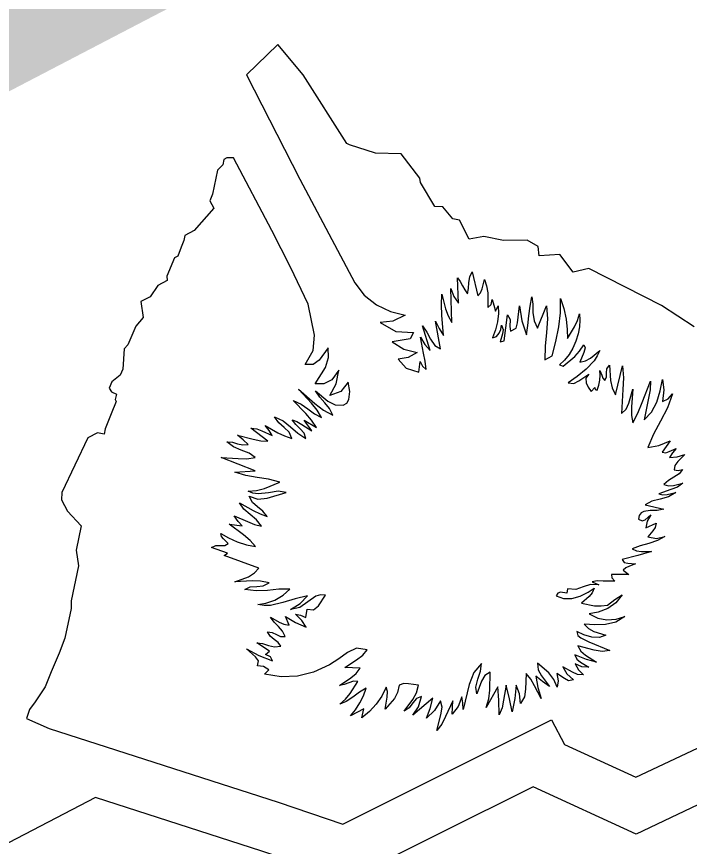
# Model space of a CAD drawing. Extents: x 2001876 to 2025694, y 804561 to 868938.
# Drawn here: x 2012033.53 to 2012045.95, y 823724.42 to 823739.74 of the extents above; entities that cross this region are included whole.
import ezdxf

# ---------------------------------------------------------------- set-up
doc = ezdxf.new("R2010")
doc.units = 0
doc.layers.add('TR SN EXTRUDED PANEL SIGNS- MOUNTED OVERHEAD', color=7, linetype='Continuous')

msp = doc.modelspace()

# ---------------------------------------------------------------- linework, layer by layer
at = {"layer": 'TR SN EXTRUDED PANEL SIGNS- MOUNTED OVERHEAD'}
for p, q in [((2012038.353, 823739.223), (2012037.773, 823738.662)), ((2012038.818, 823738.663), (2012038.353, 823739.223)), ((2012039.627, 823737.395), (2012038.818, 823738.663)), ((2012039.673, 823737.373), (2012039.627, 823737.395)), ((2012040.153, 823737.219), (2012039.673, 823737.373)), ((2012040.63, 823737.204), (2012040.153, 823737.219)), ((2012040.974, 823736.757), (2012040.63, 823737.204)), ((2012037.356, 823737.099), (2012037.335, 823736.999)), ((2012037.414, 823737.129), (2012037.356, 823737.099)), ((2012037.536, 823737.131), (2012037.414, 823737.129)), ((2012037.238, 823736.905), (2012037.146, 823736.458)), ((2012037.335, 823736.999), (2012037.238, 823736.905)), ((2012040.983, 823736.675), (2012040.974, 823736.757)), ((2012041.247, 823736.233), (2012040.983, 823736.675)), ((2012037.146, 823736.458), (2012037.101, 823736.34)), ((2012037.101, 823736.34), (2012037.173, 823736.203)), ((2012037.173, 823736.203), (2012036.807, 823735.79)), ((2012041.396, 823736.225), (2012041.247, 823736.233)), ((2012041.584, 823736.007), (2012041.396, 823736.225)), ((2012041.703, 823735.982), (2012041.584, 823736.007)), ((2012041.885, 823735.631), (2012041.703, 823735.982)), ((2012036.635, 823735.7), (2012036.617, 823735.604)), ((2012036.807, 823735.79), (2012036.635, 823735.7)), ((2012042.15, 823735.681), (2012041.885, 823735.631)), ((2012042.516, 823735.603), (2012042.15, 823735.681)), ((2012036.617, 823735.604), (2012036.568, 823735.483)), ((2012042.95, 823735.608), (2012042.516, 823735.603)), ((2012043.156, 823735.491), (2012042.95, 823735.608)), ((2012036.568, 823735.483), (2012036.507, 823735.318)), ((2012043.174, 823735.322), (2012043.156, 823735.491)), ((2012036.449, 823735.287), (2012036.306, 823734.948)), ((2012036.507, 823735.318), (2012036.449, 823735.287)), ((2012043.556, 823735.345), (2012043.174, 823735.322)), ((2012043.798, 823735.023), (2012043.556, 823735.345)), ((2012044.09, 823735.088), (2012043.798, 823735.023)), ((2012045.428, 823734.402), (2012044.09, 823735.088)), ((2012036.306, 823734.948), (2012036.309, 823734.865)), ((2012041.939, 823735.024), (2012042.045, 823734.585)), ((2012036.14, 823734.776), (2012035.997, 823734.566)), ((2012036.309, 823734.865), (2012036.14, 823734.776)), ((2012041.565, 823734.092), (2012041.547, 823734.719)), ((2012035.997, 823734.566), (2012035.825, 823734.476)), ((2012035.825, 823734.476), (2012035.867, 823734.182)), ((2012042.366, 823734.302), (2012042.415, 823734.399)), ((2012043.146, 823733.986), (2012043.31, 823734.4)), ((2012046.032, 823734.008), (2012045.428, 823734.402)), ((2012035.867, 823734.182), (2012035.733, 823734.024)), ((2012042.53, 823733.751), (2012042.589, 823734.231)), ((2012035.733, 823734.024), (2012035.586, 823733.679)), ((2012041.355, 823733.602), (2012041.259, 823734.117)), ((2012035.586, 823733.679), (2012035.518, 823733.604)), ((2012035.518, 823733.604), (2012035.494, 823733.232)), ((2012040.956, 823733.172), (2012040.976, 823733.368)), ((2012043.279, 823733.404), (2012043.413, 823733.474)), ((2012035.494, 823733.232), (2012035.443, 823733.12)), ((2012043.55, 823733.308), (2012043.618, 823733.286)), ((2012044.581, 823732.758), (2012044.712, 823733.291)), ((2012035.443, 823733.12), (2012035.293, 823732.993)), ((2012035.293, 823732.993), (2012035.242, 823732.881)), ((2012039.681, 823732.816), (2012039.647, 823732.991)), ((2012035.242, 823732.881), (2012035.281, 823732.808)), ((2012035.281, 823732.808), (2012035.375, 823732.769)), ((2012035.375, 823732.769), (2012035.353, 823732.67)), ((2012044.135, 823732.819), (2012044.199, 823732.888)), ((2012035.371, 823732.635), (2012035.275, 823732.405)), ((2012035.353, 823732.67), (2012035.371, 823732.635)), ((2012035.275, 823732.405), (2012035.165, 823732.126)), ((2012038.167, 823731.903), (2012037.855, 823732.142)), ((2012038.978, 823732.09), (2012038.838, 823732.289)), ((2012035.023, 823732.052), (2012034.849, 823731.962)), ((2012035.147, 823732.028), (2012035.023, 823732.052)), ((2012035.165, 823732.126), (2012035.147, 823732.028)), ((2012034.849, 823731.962), (2012034.367, 823730.95)), ((2012045.59, 823731.909), (2012045.443, 823731.697)), ((2012037.937, 823731.355), (2012037.308, 823731.6)), ((2012034.367, 823730.95), (2012034.364, 823730.817)), ((2012034.364, 823730.817), (2012034.473, 823730.608)), ((2012045.127, 823730.723), (2012045.475, 823730.646)), ((2012034.473, 823730.608), (2012034.723, 823730.336)), ((2012034.723, 823730.336), (2012034.631, 823729.886)), ((2012037.456, 823730.367), (2012037.693, 823730.339)), ((2012045.14, 823730.3), (2012045.331, 823730.386)), ((2012034.631, 823729.886), (2012034.673, 823729.598)), ((2012037.425, 823729.835), (2012037.129, 823729.938)), ((2012037.364, 823729.789), (2012037.425, 823729.835)), ((2012038.001, 823729.555), (2012037.364, 823729.789)), ((2012034.673, 823729.598), (2012034.54, 823728.95)), ((2012044.724, 823729.517), (2012044.831, 823729.438)), ((2012043.699, 823729.177), (2012043.683, 823729.097)), ((2012044.075, 823729.115), (2012044.187, 823729.188)), ((2012034.54, 823728.95), (2012034.539, 823728.812)), ((2012034.539, 823728.812), (2012034.424, 823728.265)), ((2012038.869, 823728.648), (2012038.892, 823728.796)), ((2012034.424, 823728.265), (2012034.316, 823727.985)), ((2012038.198, 823728.025), (2012037.962, 823728.175)), ((2012044.091, 823728.193), (2012044.48, 823728.037)), ((2012044.958, 823725.695), (2012049.841, 823728.019)), ((2012034.316, 823727.985), (2012034.169, 823727.642)), ((2012039.873, 823727.71), (2012039.588, 823727.72)), ((2012034.169, 823727.642), (2012034.061, 823727.364)), ((2012034.061, 823727.364), (2012033.877, 823727.09)), ((2012033.877, 823727.09), (2012033.771, 823726.945)), ((2012041.209, 823727.154), (2012040.842, 823726.841)), ((2012033.771, 823726.945), (2012033.713, 823726.78)), ((2012039.937, 823726.956), (2012039.695, 823726.83)), ((2012033.713, 823726.78), (2012034.134, 823726.597)), ((2012039.549, 823724.831), (2012043.404, 823726.754)), ((2012043.404, 823726.754), (2012043.641, 823726.3)), ((2012034.134, 823726.597), (2012038.357, 823725.235)), ((2012043.641, 823726.3), (2012044.958, 823725.695)), ((2012038.357, 823725.235), (2012039.549, 823724.831))]:
    msp.add_line(p, q, dxfattribs=at)
for points in [[(2012072.956, 823745.141), (2012072.955, 823745.141), (2012049.959, 823733.134), (2012050.09, 823732.999), (2012050.963, 823733.226), (2012051.371, 823732.909), (2012051.779, 823732.948), (2012052.362, 823732.821), (2012053.054, 823732.01), (2012052.593, 823729.75), (2012050.759, 823727.765), (2012050.675, 823727.364), (2012044.965, 823724.646), (2012043.06, 823725.521), (2012039.618, 823723.803), (2012038.059, 823724.334), (2012034.988, 823725.325), (2012010.664, 823712.639)], [(2012037.773, 823738.662), (2012038.759, 823736.735), (2012039.772, 823734.825), (2012039.947, 823734.595), (2012040.172, 823734.415), (2012040.43, 823734.291), (2012040.7, 823734.227), (2012040.476, 823734.118), (2012040.243, 823734.089), (2012040.529, 823733.927), (2012040.854, 823733.906), (2012040.792, 823733.788), (2012040.462, 823733.737), (2012040.674, 823733.596), (2012040.924, 823733.536), (2012040.757, 823733.443), (2012040.572, 823733.416), (2012040.721, 823733.248), (2012040.956, 823733.172)], [(2012039.647, 823732.991), (2012039.515, 823732.819), (2012039.311, 823732.744), (2012039.426, 823732.956), (2012039.476, 823733.209), (2012039.346, 823733.034), (2012039.203, 823732.957), (2012039.04, 823732.96), (2012039.232, 823733.262), (2012039.285, 823733.444), (2012039.281, 823733.623), (2012039.116, 823733.395), (2012039.002, 823733.313), (2012038.855, 823733.315), (2012039.003, 823733.574), (2012039.031, 823733.857), (2012038.913, 823734.427), (2012038.585, 823735.111), (2012038.244, 823735.789), (2012037.536, 823737.131)], [(2012041.547, 823734.719), (2012041.601, 823734.573), (2012041.687, 823734.449), (2012041.665, 823734.916), (2012041.717, 823734.848), (2012041.761, 823734.769), (2012041.803, 823734.691), (2012041.854, 823734.622), (2012041.873, 823734.721), (2012041.879, 823734.827), (2012041.893, 823734.931), (2012041.939, 823735.024)], [(2012042.045, 823734.585), (2012042.093, 823734.638), (2012042.125, 823734.715), (2012042.163, 823734.883), (2012042.203, 823734.77), (2012042.224, 823734.639), (2012042.229, 823734.501), (2012042.226, 823734.365), (2012042.288, 823734.421), (2012042.306, 823734.513), (2012042.338, 823734.412), (2012042.366, 823734.302)], [(2012041.259, 823734.117), (2012041.329, 823733.98), (2012041.411, 823733.854), (2012041.378, 823734.228), (2012041.374, 823734.42), (2012041.38, 823734.611), (2012041.447, 823734.343), (2012041.497, 823734.213), (2012041.565, 823734.092)], [(2012042.589, 823734.231), (2012042.639, 823734.146), (2012042.632, 823734.015), (2012042.646, 823733.931), (2012042.751, 823733.987), (2012042.776, 823734.086), (2012042.785, 823734.189), (2012042.81, 823734.398), (2012042.856, 823734.123), (2012042.938, 823733.863), (2012042.966, 823734.036), (2012042.984, 823734.214), (2012043.005, 823734.394), (2012043.037, 823734.566), (2012043.054, 823734.429), (2012043.059, 823734.277), (2012043.08, 823734.124), (2012043.146, 823733.986)], [(2012043.413, 823733.474), (2012043.482, 823733.742), (2012043.535, 823734.009), (2012043.566, 823734.272), (2012043.569, 823734.535), (2012043.628, 823734.347), (2012043.67, 823734.151), (2012043.693, 823733.961), (2012043.698, 823733.794), (2012043.827, 823734.011), (2012043.882, 823734.127), (2012043.918, 823734.251), (2012043.927, 823734.136), (2012043.917, 823734.011), (2012043.892, 823733.879), (2012043.849, 823733.747), (2012043.794, 823733.618), (2012043.725, 823733.499), (2012043.642, 823733.395), (2012043.55, 823733.308)], [(2012042.415, 823734.399), (2012042.425, 823734.254), (2012042.407, 823734.105), (2012042.368, 823733.956), (2012042.314, 823733.809), (2012042.384, 823733.834), (2012042.435, 823733.891), (2012042.467, 823733.963), (2012042.481, 823734.039), (2012042.508, 823733.962), (2012042.499, 823733.883), (2012042.454, 823733.732), (2012042.53, 823733.751)], [(2012043.31, 823734.4), (2012043.325, 823734.158), (2012043.309, 823733.909), (2012043.285, 823733.657), (2012043.279, 823733.404)], [(2012040.976, 823733.368), (2012041.022, 823733.285), (2012041.086, 823733.226), (2012041.068, 823733.377), (2012041.04, 823733.525), (2012040.983, 823733.823), (2012041.062, 823733.682), (2012041.162, 823733.574), (2012041.024, 823734.031), (2012041.104, 823733.914), (2012041.17, 823733.782), (2012041.246, 823733.669), (2012041.355, 823733.602)], [(2012043.618, 823733.286), (2012043.83, 823733.461), (2012043.92, 823733.562), (2012043.995, 823733.676), (2012044.02, 823733.623), (2012043.999, 823733.539), (2012043.924, 823733.36), (2012044.026, 823733.384), (2012044.123, 823733.434), (2012044.293, 823733.574), (2012044.246, 823733.475), (2012044.187, 823733.386), (2012044.041, 823733.229), (2012043.875, 823733.096), (2012043.709, 823732.976), (2012043.815, 823732.967), (2012043.908, 823733.013), (2012044.089, 823733.139), (2012044.037, 823733.062), (2012044.038, 823732.98), (2012044.077, 823732.897), (2012044.135, 823732.819)], [(2012044.199, 823732.888), (2012044.205, 823732.855), (2012044.245, 823732.841), (2012044.275, 823732.933), (2012044.292, 823733.027), (2012044.298, 823733.118), (2012044.29, 823733.207), (2012044.328, 823733.12), (2012044.347, 823733.064), (2012044.387, 823733.021), (2012044.418, 823733.089), (2012044.419, 823733.164), (2012044.424, 823733.238), (2012044.471, 823733.301), (2012044.489, 823733.022), (2012044.521, 823732.884), (2012044.581, 823732.758)], [(2012044.712, 823733.291), (2012044.727, 823733.072), (2012044.72, 823732.851), (2012044.692, 823732.408), (2012044.779, 823732.489), (2012044.827, 823732.601), (2012044.901, 823732.86), (2012044.878, 823732.535), (2012044.875, 823732.376), (2012044.902, 823732.238), (2012044.997, 823732.42), (2012045.072, 823732.616), (2012045.225, 823733.007), (2012045.22, 823732.845), (2012045.183, 823732.666), (2012045.109, 823732.296), (2012045.247, 823732.434), (2012045.344, 823732.621), (2012045.409, 823732.83), (2012045.446, 823733.037), (2012045.472, 823732.849), (2012045.45, 823732.632), (2012045.551, 823732.679), (2012045.631, 823732.776), (2012045.542, 823732.513), (2012045.413, 823732.267), (2012045.281, 823732.028), (2012045.177, 823731.781), (2012045.382, 823731.818), (2012045.59, 823731.909)], [(2012038.838, 823732.289), (2012039.068, 823732.152), (2012038.976, 823732.285), (2012038.867, 823732.409), (2012038.636, 823732.649), (2012038.781, 823732.585), (2012038.908, 823732.498), (2012039.029, 823732.407), (2012039.159, 823732.335), (2012039.08, 823732.472), (2012038.971, 823732.601), (2012038.736, 823732.859), (2012039.037, 823732.593), (2012039.194, 823732.473), (2012039.365, 823732.378), (2012039.305, 823732.504), (2012039.218, 823732.61), (2012039.125, 823732.713), (2012039.045, 823732.827), (2012039.277, 823732.638), (2012039.408, 823732.572), (2012039.555, 823732.563), (2012039.623, 823732.604), (2012039.662, 823732.669), (2012039.681, 823732.816)], [(2012037.855, 823732.142), (2012037.962, 823732.131), (2012038.06, 823732.088), (2012038.249, 823732.005), (2012038.191, 823732.097), (2012038.116, 823732.192), (2012038.352, 823732.054), (2012038.476, 823731.996), (2012038.609, 823731.948), (2012038.561, 823732.065), (2012038.47, 823732.153), (2012038.368, 823732.24), (2012038.292, 823732.348), (2012038.453, 823732.275), (2012038.588, 823732.166), (2012038.72, 823732.048), (2012038.867, 823731.947), (2012038.836, 823732.048), (2012038.766, 823732.129), (2012038.682, 823732.205), (2012038.614, 823732.295), (2012038.702, 823732.265), (2012038.794, 823732.207), (2012038.978, 823732.09)], [(2012037.308, 823731.6), (2012037.622, 823731.579), (2012037.779, 823731.575), (2012037.933, 823731.596), (2012037.821, 823731.679), (2012037.677, 823731.736), (2012037.532, 823731.798), (2012037.413, 823731.89), (2012037.514, 823731.88), (2012037.611, 823731.851), (2012037.708, 823731.83), (2012037.806, 823731.838), (2012037.715, 823731.926), (2012037.608, 823732.013), (2012037.896, 823731.939), (2012038.036, 823731.909), (2012038.167, 823731.903)], [(2012045.443, 823731.697), (2012045.509, 823731.685), (2012045.571, 823731.711), (2012045.7, 823731.766), (2012045.634, 823731.684), (2012045.581, 823731.597), (2012045.721, 823731.609), (2012045.859, 823731.656), (2012045.732, 823731.522), (2012045.677, 823731.453), (2012045.665, 823731.368), (2012045.738, 823731.358), (2012045.817, 823731.376), (2012045.754, 823731.296), (2012045.659, 823731.234), (2012045.559, 823731.173), (2012045.475, 823731.098), (2012045.562, 823731.074), (2012045.65, 823731.083), (2012045.827, 823731.124), (2012045.723, 823731.05), (2012045.604, 823731.007), (2012045.379, 823730.926), (2012045.454, 823730.908), (2012045.533, 823730.916), (2012045.694, 823730.955), (2012045.557, 823730.875), (2012045.404, 823730.83), (2012045.255, 823730.79), (2012045.127, 823730.723)], [(2012037.693, 823730.339), (2012037.622, 823730.417), (2012037.547, 823730.522), (2012037.794, 823730.416), (2012037.919, 823730.364), (2012038.054, 823730.334), (2012037.96, 823730.447), (2012037.842, 823730.545), (2012037.728, 823730.644), (2012037.646, 823730.759), (2012037.899, 823730.622), (2012038.025, 823730.558), (2012038.155, 823730.509), (2012038.076, 823730.609), (2012037.978, 823730.686), (2012037.886, 823730.771), (2012037.823, 823730.887), (2012037.983, 823730.83), (2012038.157, 823730.845), (2012038.505, 823730.95), (2012038.359, 823730.976), (2012038.179, 823730.949), (2012037.988, 823730.929), (2012037.893, 823730.941), (2012037.804, 823730.977), (2012037.956, 823730.987), (2012038.106, 823731.029), (2012038.389, 823731.146), (2012038.183, 823731.198), (2012037.973, 823731.232), (2012037.762, 823731.268), (2012037.557, 823731.328), (2012037.937, 823731.355)], [(2012045.475, 823730.646), (2012045.352, 823730.623), (2012045.222, 823730.622), (2012045.106, 823730.604), (2012045.057, 823730.577), (2012045.019, 823730.531), (2012045.006, 823730.46), (2012045.075, 823730.428), (2012045.128, 823730.451), (2012045.235, 823730.543), (2012045.169, 823730.425), (2012045.14, 823730.3)], [(2012037.129, 823729.938), (2012037.209, 823729.972), (2012037.297, 823729.972), (2012037.375, 823729.972), (2012037.435, 823730.011), (2012037.351, 823730.096), (2012037.311, 823730.139), (2012037.3, 823730.198), (2012037.444, 823730.114), (2012037.604, 823730.041), (2012037.772, 823729.986), (2012037.943, 823729.955), (2012037.84, 823730.067), (2012037.717, 823730.17), (2012037.456, 823730.367)], [(2012045.331, 823730.386), (2012045.314, 823730.306), (2012045.268, 823730.248), (2012045.177, 823730.134), (2012045.338, 823730.101), (2012045.494, 823730.142), (2012045.356, 823730.064), (2012045.199, 823730.014), (2012045.04, 823729.971), (2012044.891, 823729.913), (2012044.972, 823729.875), (2012045.061, 823729.865), (2012045.247, 823729.862), (2012044.992, 823729.787), (2012044.707, 823729.717), (2012044.743, 823729.662), (2012044.807, 823729.646), (2012044.95, 823729.635), (2012044.842, 823729.593), (2012044.77, 823729.563), (2012044.724, 823729.517)], [(2012038.892, 823728.796), (2012039.011, 823728.789), (2012039.101, 823728.859), (2012039.234, 823729.06), (2012039.139, 823729.064), (2012039.055, 823729.038), (2012038.907, 823728.936), (2012038.761, 823728.829), (2012038.585, 823728.793), (2012038.764, 823728.901), (2012038.899, 823729.042), (2012038.672, 823728.992), (2012038.447, 823728.919), (2012038.219, 823728.869), (2012038.103, 823728.867), (2012037.984, 823728.888), (2012038.132, 823728.911), (2012038.295, 823728.968), (2012038.451, 823729.055), (2012038.576, 823729.168), (2012038.37, 823729.166), (2012038.163, 823729.146), (2012037.955, 823729.135), (2012037.741, 823729.161), (2012037.842, 823729.209), (2012037.962, 823729.218), (2012038.084, 823729.23), (2012038.19, 823729.288), (2012038.035, 823729.318), (2012037.877, 823729.319), (2012037.56, 823729.304), (2012037.811, 823729.398), (2012037.919, 823729.468), (2012038.001, 823729.555)], [(2012044.831, 823729.438), (2012044.507, 823729.44), (2012044.517, 823729.375), (2012044.572, 823729.316), (2012044.352, 823729.316), (2012044.245, 823729.322), (2012044.149, 823729.303), (2012044.277, 823729.249), (2012044.121, 823729.257), (2012043.985, 823729.209), (2012043.851, 823729.162), (2012043.699, 823729.177)], [(2012043.683, 823729.097), (2012043.57, 823729.111), (2012043.519, 823729.097), (2012043.488, 823729.046), (2012043.625, 823728.994), (2012043.775, 823728.994), (2012043.929, 823729.037), (2012044.075, 823729.115)], [(2012044.187, 823729.188), (2012044.154, 823729.1), (2012044.096, 823729.031), (2012043.953, 823728.908), (2012044.195, 823728.861), (2012044.318, 823728.858), (2012044.436, 823728.875), (2012044.571, 823728.978), (2012044.703, 823729.064), (2012044.591, 823728.915), (2012044.438, 823728.812), (2012044.265, 823728.746), (2012044.094, 823728.71), (2012044.253, 823728.635), (2012044.422, 823728.603), (2012044.592, 823728.613), (2012044.756, 823728.661), (2012044.587, 823728.56), (2012044.398, 823728.515), (2012044.201, 823728.509), (2012044.003, 823728.525), (2012044.081, 823728.444), (2012044.181, 823728.384), (2012044.404, 823728.32), (2012044.284, 823728.274), (2012044.145, 823728.281), (2012043.999, 823728.325), (2012043.869, 823728.384), (2012043.886, 823728.314), (2012043.943, 823728.27), (2012044.091, 823728.193)], [(2012037.962, 823728.175), (2012038.07, 823728.164), (2012038.181, 823728.129), (2012038.294, 823728.101), (2012038.409, 823728.114), (2012038.358, 823728.186), (2012038.287, 823728.241), (2012038.214, 823728.301), (2012038.163, 823728.38), (2012038.25, 823728.368), (2012038.326, 823728.33), (2012038.402, 823728.294), (2012038.489, 823728.292), (2012038.439, 823728.395), (2012038.365, 823728.478), (2012038.283, 823728.557), (2012038.216, 823728.65), (2012038.377, 823728.561), (2012038.466, 823728.522), (2012038.564, 823728.503), (2012038.496, 823728.661), (2012038.68, 823728.555), (2012038.878, 823728.466), (2012038.795, 823728.592), (2012038.681, 823728.707), (2012038.773, 823728.687), (2012038.869, 823728.648)], [(2012039.588, 823727.72), (2012039.806, 823727.861), (2012039.918, 823727.949), (2012040.003, 823728.051), (2012039.805, 823728.076), (2012039.637, 823728), (2012039.478, 823727.88), (2012039.304, 823727.772), (2012039.013, 823727.637), (2012038.716, 823727.565), (2012038.414, 823727.552), (2012038.105, 823727.598), (2012038.187, 823727.677), (2012038.091, 823727.741), (2012037.975, 823727.752), (2012037.995, 823727.847), (2012037.939, 823727.922), (2012037.776, 823728.064), (2012038.004, 823727.941), (2012038.255, 823727.848), (2012038.218, 823727.921), (2012038.122, 823727.964), (2012038.198, 823728.025)], [(2012044.48, 823728.037), (2012044.337, 823728.017), (2012044.188, 823728.042), (2012043.885, 823728.121), (2012043.941, 823728.022), (2012044.031, 823727.949), (2012044.233, 823727.823), (2012044.046, 823727.872), (2012043.833, 823727.958), (2012043.868, 823727.875), (2012043.936, 823727.821), (2012044.091, 823727.727), (2012043.961, 823727.735), (2012043.836, 823727.787), (2012043.899, 823727.676), (2012043.99, 823727.589), (2012043.881, 823727.59), (2012043.786, 823727.635), (2012043.608, 823727.732), (2012043.686, 823727.605), (2012043.805, 823727.492), (2012043.712, 823727.475), (2012043.639, 823727.519), (2012043.498, 823727.611), (2012043.524, 823727.477), (2012043.508, 823727.359), (2012043.442, 823727.502), (2012043.354, 823727.622), (2012043.14, 823727.804), (2012043.158, 823727.682), (2012043.214, 823727.57), (2012043.366, 823727.371), (2012043.235, 823727.461), (2012043.111, 823727.56), (2012043.152, 823727.355), (2012043.208, 823727.152), (2012043.087, 823727.386), (2012043.018, 823727.508), (2012042.933, 823727.61)], [(2012039.695, 823726.83), (2012039.785, 823726.943), (2012039.866, 823727.067), (2012039.933, 823727.199), (2012039.982, 823727.338), (2012039.86, 823727.266), (2012039.738, 823727.174), (2012039.616, 823727.092), (2012039.494, 823727.048), (2012039.598, 823727.137), (2012039.685, 823727.239), (2012039.83, 823727.466), (2012039.746, 823727.467), (2012039.661, 823727.439), (2012039.575, 823727.406), (2012039.49, 823727.389), (2012039.701, 823727.531), (2012039.795, 823727.614), (2012039.873, 823727.71)], [(2012042.933, 823727.61), (2012042.92, 823727.321), (2012042.903, 823727.178), (2012042.83, 823727.055), (2012042.811, 823727.233), (2012042.752, 823727.395), (2012042.726, 823727.15), (2012042.678, 823726.905), (2012042.624, 823727.146), (2012042.564, 823727.397), (2012042.514, 823727.119), (2012042.493, 823726.978), (2012042.435, 823726.849), (2012042.43, 823727.117), (2012042.409, 823727.366), (2012042.194, 823726.981), (2012042.243, 823727.142), (2012042.262, 823727.306), (2012042.268, 823727.635), (2012042.171, 823727.575), (2012042.112, 823727.472), (2012042.025, 823727.237), (2012042.004, 823727.362), (2012042.041, 823727.505), (2012042.09, 823727.654), (2012042.112, 823727.798), (2012041.969, 823727.628), (2012041.88, 823727.41), (2012041.769, 823726.946), (2012041.764, 823727.071), (2012041.748, 823727.178), (2012041.678, 823727.004), (2012041.568, 823726.863), (2012041.578, 823727.104), (2012041.447, 823726.817), (2012041.379, 823726.676), (2012041.284, 823726.557), (2012041.359, 823726.848), (2012041.382, 823726.988), (2012041.355, 823727.109), (2012041.243, 823726.93), (2012041.093, 823726.786), (2012041.163, 823726.963), (2012041.209, 823727.154)], [(2012040.842, 823726.841), (2012040.949, 823726.997), (2012041.006, 823727.185), (2012040.913, 823727.148), (2012040.842, 823727.069), (2012040.774, 823726.98), (2012040.682, 823726.916), (2012040.841, 823727.134), (2012040.908, 823727.257), (2012040.946, 823727.397), (2012040.765, 823727.423), (2012040.676, 823727.424), (2012040.589, 823727.396), (2012040.56, 823727.263), (2012040.502, 823727.147), (2012040.332, 823726.955), (2012040.368, 823727.174), (2012040.374, 823727.276), (2012040.35, 823727.359), (2012040.269, 823727.194), (2012040.166, 823727.045), (2012040.044, 823726.911), (2012039.9, 823726.794), (2012039.937, 823726.956)]]:
    msp.add_lwpolyline(points, dxfattribs=at)

# ---------------------------------------------------------------- texts
msp.add_text('7', height=22.8, rotation=207.5444, dxfattribs=at).set_placement((2012032.375, 823763.541))

doc.saveas('drawing.dxf')
